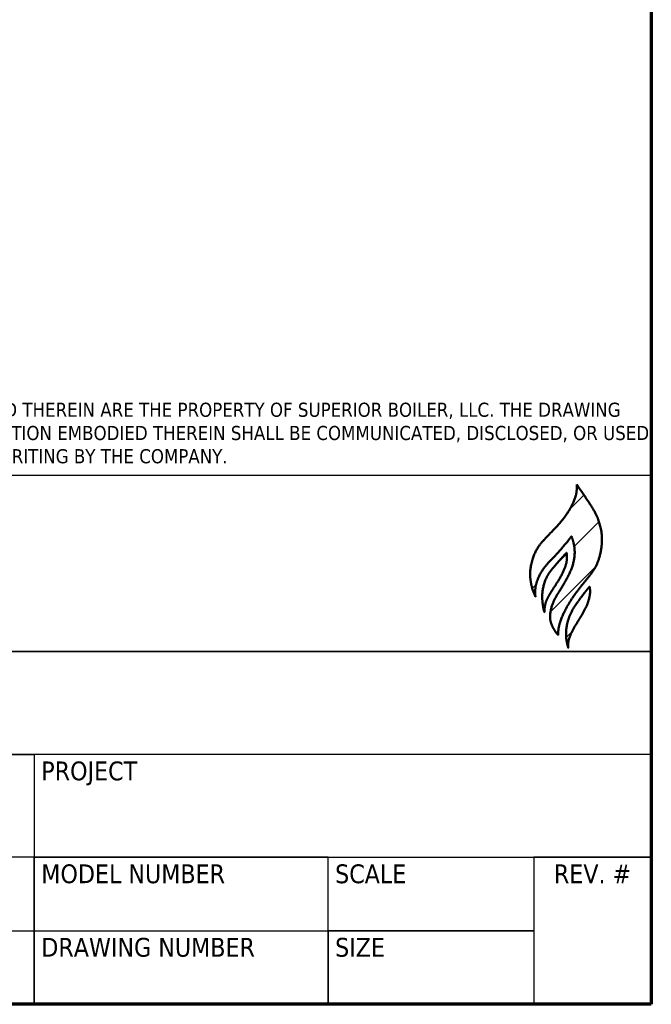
# Model space of a CAD drawing. Header units: inches. Extents: x 5 to 1128, y -85 to 748.
# Tile 520 of 656: x 1042 to 1128, y 20 to 154. Entities that reach past the tile are written whole.
import ezdxf
from ezdxf.enums import TextEntityAlignment as Align

# ---------------------------------------------------------------- set-up
doc = ezdxf.new("R2010")
doc.units = ezdxf.units.IN
doc.header["$LTSCALE"] = 32
doc.header["$MEASUREMENT"] = 0
for name, color, linetype, lineweight in [('Border (ANSI)', 7, 'Continuous', 70), ('Hatch (ANSI)', 7, 'Continuous', 18), ('Layer 1', 7, 'Continuous', 25), ('Title (ANSI)', 7, 'Continuous', 50)]:
    doc.layers.add(name, color=color, linetype=linetype, lineweight=lineweight)
doc.styles.add('Note Text (ANSI)', font='tahoma.ttf')
doc.styles.get("Standard").update_dxf_attribs({"font": 'arial.ttf'})
doc.styles.add('Text Style40', font='tahoma.ttf')

# ---------------------------------------------------------------- blocks, each defined once
blk = doc.blocks.new('Borders SUPERIOR BORDER')
at = {"layer": 'Border (ANSI)'}
for p, q in [((35.25, 23.375), (35.25, 0.625)), ((35.25, 0.625), (0.75, 0.625))]:
    blk.add_line(p, q, dxfattribs=at)
blk = doc.blocks.new('Title Blocks SUPERIOR TITLE')
at = {"layer": 'Hatch (ANSI)'}
h = blk.add_hatch(dxfattribs=at)
h.set_pattern_fill('ANSI31', color=256, style=0)
edge = h.paths.add_edge_path()
edge.add_spline(control_points=[(54.2173, 4.6076), (54.2316, 4.5851), (54.2997, 4.4896), (54.3069, 4.4695), (54.3315, 4.3758), (54.3115, 4.2785), (54.2858, 4.2368), (54.2527, 4.1972), (54.2153, 4.1504), (54.1819, 4.1029), (54.1474, 4.0405), (54.1348, 3.9894), (54.1383, 3.9666)], knot_values=[0, 0, 0, 0, 0, 0.223345, 0.312095, 0.397575, 0.485416, 0.57153, 0.648735, 0.726638, 0.806975, 1, 1, 1, 1, 1], degree=4, periodic=0)
edge.add_spline(control_points=[(54.1383, 3.9666), (54.1313, 3.9752), (54.1253, 3.9822), (54.1043, 4.0131), (54.1001, 4.0586), (54.1165, 4.1126), (54.1407, 4.15), (54.1702, 4.1987), (54.1968, 4.2486), (54.2119, 4.3094), (54.2077, 4.3519), (54.1978, 4.3793), (54.1941, 4.3879)], knot_values=[0, 0, 0, 0, 0, 0.15115, 0.231097, 0.321496, 0.419188, 0.522078, 0.624123, 0.7241, 0.817326, 1, 1, 1, 1, 1], degree=4, periodic=0)
edge.add_spline(control_points=[(54.1941, 4.3879), (54.1925, 4.3856), (54.1905, 4.3826), (54.1903, 4.3822), (54.1773, 4.3651), (54.1797, 4.3686), (54.1434, 4.3244), (54.1255, 4.3062), (54.1025, 4.282), (54.0812, 4.2597), (54.0515, 4.2148), (54.0383, 4.1752), (54.0394, 4.1463), (54.0409, 4.1305)], knot_values=[0, 0, 0, 0, 0, 0.084197, 0.123528, 0.183266, 0.262976, 0.35129, 0.453222, 0.55503, 0.656206, 0.758757, 1, 1, 1, 1, 1], degree=4, periodic=0)
edge.add_spline(control_points=[(54.0409, 4.1305), (54.035, 4.1465), (54.0253, 4.1623), (54.0178, 4.2133), (54.0167, 4.2437), (54.0337, 4.3192), (54.069, 4.365), (54.1004, 4.3974), (54.1827, 4.4787), (54.2138, 4.5533), (54.2173, 4.5707), (54.2173, 4.6076)], knot_values=[0, 0, 0, 0, 0, 0.17451, 0.256993, 0.347353, 0.441714, 0.549824, 0.659607, 0.764029, 1, 1, 1, 1, 1], degree=4, periodic=0)
h = blk.add_hatch(dxfattribs=at)
h.set_pattern_fill('ANSI31', color=256, style=0)
edge = h.paths.add_edge_path()
edge.add_spline(control_points=[(54.0803, 4.064), (54.0791, 4.0722), (54.0795, 4.0991), (54.0911, 4.122), (54.1075, 4.1516), (54.124, 4.1755), (54.1422, 4.2049), (54.1668, 4.2473), (54.1765, 4.2839), (54.1762, 4.303), (54.1732, 4.3182)], knot_values=[0, 0, 0, 0, 0, 0.223396, 0.320403, 0.421524, 0.529587, 0.642291, 0.753339, 1, 1, 1, 1, 1], degree=4, periodic=0)
edge.add_spline(control_points=[(54.1732, 4.3182), (54.1617, 4.3055), (54.1523, 4.2956), (54.1358, 4.2752), (54.0993, 4.2352), (54.0831, 4.2047), (54.0652, 4.1445), (54.0708, 4.1121), (54.0733, 4.0778), (54.0803, 4.064)], knot_values=[0, 0, 0, 0, 0, 0.237452, 0.34672, 0.468873, 0.595259, 0.718527, 1, 1, 1, 1, 1], degree=4, periodic=0)
h = blk.add_hatch(dxfattribs=at)
h.set_pattern_fill('ANSI31', color=256, style=0)
edge = h.paths.add_edge_path()
edge.add_spline(control_points=[(54.1811, 3.9129), (54.1796, 3.9203), (54.1796, 3.9385), (54.1845, 3.9546), (54.195, 3.9806), (54.2157, 4.0167), (54.2329, 4.0428), (54.2534, 4.0796), (54.2674, 4.1093), (54.2775, 4.154), (54.2718, 4.1683), (54.2713, 4.174)], knot_values=[0, 0, 0, 0, 0, 0.182403, 0.269351, 0.366043, 0.473613, 0.586092, 0.697811, 0.802191, 1, 1, 1, 1, 1], degree=4, periodic=0)
edge.add_spline(control_points=[(54.2713, 4.174), (54.2658, 4.1674), (54.2526, 4.1509), (54.2419, 4.137), (54.2198, 4.1069), (54.2098, 4.0939), (54.189, 4.0586), (54.1742, 4.0158), (54.167, 3.9727), (54.1737, 3.9324), (54.1811, 3.9129)], knot_values=[0, 0, 0, 0, 0, 0.204279, 0.290863, 0.38467, 0.485388, 0.591255, 0.706978, 1, 1, 1, 1, 1], degree=4, periodic=0)
at = {"layer": 'Layer 1', "lineweight": 5}
blk.add_open_spline([(54.1136, 4.25), (54.1534, 4.2966), (54.173, 4.3181), (54.1731, 4.318)], degree=3, dxfattribs=at)
at = {"layer": 'Title (ANSI)', "lineweight": 25}
for p, q in [((47.7839, 4.6475), (54.5339, 4.6475)), ((47.7839, 4.6475), (54.5339, 4.6475)), ((54.5339, 4.6475), (54.5339, 2.3975)), ((54.5339, 4.6475), (54.5339, 3.8975)), ((54.5339, 3.8975), (47.7839, 3.8975)), ((49.2839, 3.8975), (54.5339, 3.8975)), ((54.5339, 3.8975), (54.5339, 3.46)), ((54.5339, 3.46), (49.2839, 3.46)), ((49.2839, 3.46), (51.9089, 3.46)), ((51.9089, 3.46), (51.9089, 3.0225)), ((54.5339, 3.46), (51.9089, 3.46)), ((51.9089, 3.46), (51.9089, 3.0225)), ((54.5339, 3.0225), (54.5339, 3.46)), ((51.9089, 3.0225), (49.2839, 3.0225)), ((51.9089, 3.0225), (51.0339, 3.0225)), ((51.9089, 3.0225), (54.5339, 3.0225)), ((51.9089, 2.71), (51.9089, 3.0225)), ((53.1589, 3.0225), (51.9089, 3.0225)), ((51.9089, 3.0225), (51.9089, 2.71)), ((53.1589, 2.71), (53.1589, 3.0225)), ((53.1589, 3.0225), (54.0339, 3.0225)), ((53.1589, 2.71), (53.1589, 3.0225)), ((54.5339, 3.0225), (54.0339, 3.0225)), ((54.0339, 3.0225), (54.0339, 2.3975)), ((54.0339, 3.0225), (54.0339, 2.71)), ((54.5339, 2.3975), (54.5339, 3.0225)), ((51.0339, 2.71), (51.9089, 2.71)), ((51.0339, 2.71), (51.9089, 2.71)), ((51.9089, 2.3975), (51.9089, 2.71)), ((51.9089, 2.71), (53.1589, 2.71)), ((51.9089, 2.71), (51.9089, 2.3975)), ((51.9089, 2.71), (53.1589, 2.71)), ((53.1589, 2.3975), (53.1589, 2.71)), ((53.1589, 2.71), (54.0339, 2.71)), ((53.1589, 2.71), (53.1589, 2.3975)), ((54.0339, 2.71), (53.1589, 2.71)), ((54.0339, 2.71), (54.0339, 2.3975)), ((54.5339, 2.3975), (47.7839, 2.3975)), ((51.9089, 2.3975), (51.0339, 2.3975)), ((53.1589, 2.3975), (51.9089, 2.3975)), ((54.0339, 2.3975), (53.1589, 2.3975)), ((54.0339, 2.3975), (54.5339, 2.3975))]:
    blk.add_line(p, q, dxfattribs=at)
at = {"layer": 'Title (ANSI)'}
for points, knots in [([(54.2173, 4.6076), (54.2173, 4.5707), (54.2138, 4.5533), (54.1827, 4.4787), (54.1004, 4.3974), (54.069, 4.365), (54.0337, 4.3192), (54.0167, 4.2437), (54.0178, 4.2133), (54.0253, 4.1623), (54.035, 4.1465), (54.0409, 4.1305)], [0, 0, 0, 0, 0, 0.235971, 0.340393, 0.450176, 0.558286, 0.652647, 0.743007, 0.82549, 1, 1, 1, 1, 1]), ([(54.2173, 4.6076), (54.2316, 4.5851), (54.2997, 4.4896), (54.3069, 4.4695), (54.3315, 4.3758), (54.3115, 4.2785), (54.2858, 4.2368), (54.2527, 4.1972), (54.2153, 4.1504), (54.1819, 4.1029), (54.1474, 4.0405), (54.1348, 3.9894), (54.1383, 3.9666)], [0, 0, 0, 0, 0, 0.223345, 0.312095, 0.397575, 0.485416, 0.57153, 0.648735, 0.726638, 0.806975, 1, 1, 1, 1, 1]), ([(54.0409, 4.1305), (54.0394, 4.1463), (54.0383, 4.1752), (54.0515, 4.2148), (54.0812, 4.2597), (54.1025, 4.282), (54.1255, 4.3062), (54.1434, 4.3244), (54.1797, 4.3686), (54.1773, 4.3651), (54.1903, 4.3822), (54.1905, 4.3826), (54.1925, 4.3856), (54.1941, 4.3879)], [0, 0, 0, 0, 0, 0.241243, 0.343794, 0.44497, 0.546778, 0.64871, 0.737024, 0.816734, 0.876472, 0.915803, 1, 1, 1, 1, 1]), ([(54.1383, 3.9666), (54.1313, 3.9752), (54.1253, 3.9822), (54.1043, 4.0131), (54.1001, 4.0586), (54.1165, 4.1126), (54.1407, 4.15), (54.1702, 4.1987), (54.1968, 4.2486), (54.2119, 4.3094), (54.2077, 4.3519), (54.1978, 4.3793), (54.1941, 4.3879)], [0, 0, 0, 0, 0, 0.15115, 0.231097, 0.321496, 0.419188, 0.522078, 0.624123, 0.7241, 0.817326, 1, 1, 1, 1, 1]), ([(54.1732, 4.3182), (54.1617, 4.3055), (54.1523, 4.2956), (54.1358, 4.2752), (54.0993, 4.2352), (54.0831, 4.2047), (54.0652, 4.1445), (54.0708, 4.1121), (54.0733, 4.0778), (54.0803, 4.064)], [0, 0, 0, 0, 0, 0.237452, 0.34672, 0.468873, 0.595259, 0.718527, 1, 1, 1, 1, 1]), ([(54.0803, 4.064), (54.0791, 4.0722), (54.0795, 4.0991), (54.0911, 4.122), (54.1075, 4.1516), (54.124, 4.1755), (54.1422, 4.2049), (54.1668, 4.2473), (54.1765, 4.2839), (54.1762, 4.303), (54.1732, 4.3182)], [0, 0, 0, 0, 0, 0.223396, 0.320403, 0.421524, 0.529587, 0.642291, 0.753339, 1, 1, 1, 1, 1]), ([(54.2713, 4.174), (54.2658, 4.1674), (54.2526, 4.1509), (54.2419, 4.137), (54.2198, 4.1069), (54.2098, 4.0939), (54.189, 4.0586), (54.1742, 4.0158), (54.167, 3.9727), (54.1737, 3.9324), (54.1811, 3.9129)], [0, 0, 0, 0, 0, 0.204279, 0.290863, 0.38467, 0.485388, 0.591255, 0.706978, 1, 1, 1, 1, 1]), ([(54.1811, 3.9129), (54.1796, 3.9203), (54.1796, 3.9385), (54.1845, 3.9546), (54.195, 3.9806), (54.2157, 4.0167), (54.2329, 4.0428), (54.2534, 4.0796), (54.2674, 4.1093), (54.2775, 4.154), (54.2718, 4.1683), (54.2713, 4.174)], [0, 0, 0, 0, 0, 0.182403, 0.269351, 0.366043, 0.473613, 0.586092, 0.697811, 0.802191, 1, 1, 1, 1, 1])]:
    blk.add_open_spline(points, degree=4, knots=knots, dxfattribs=at)
at = {"layer": 'Title (ANSI)', "style": 'Text Style40'}
for s, p in [('PROJECT', (51.9389, 3.43)), ('MODEL NUMBER', (51.9389, 2.9925)), ('SCALE', (53.1889, 2.9925)), ('DRAWING NUMBER', (51.9389, 2.68)), ('SIZE', (53.1889, 2.68))]:
    blk.add_text(s, height=0.08, dxfattribs=at).set_placement(p, align=Align.TOP_LEFT)
blk.add_text('REV. #', height=0.08, dxfattribs=at).set_placement((54.2839, 2.9925), align=Align.TOP_CENTER)
at = {"layer": 'Title (ANSI)', "insert": (47.8139, 4.6886), "char_height": 0.06, "width": 6.700989, "attachment_point": 7, "line_spacing_factor": 0.987884, "style": 'Note Text (ANSI)'}
blk.add_mtext('\\fTahoma|b0|i0;{\\H0.0600;NOTICE: THIS DRAWING AND ALL FEATURES SEPARATELY OR COLLECTIVELY DISCLOSED THEREBY OR EMBODIED THEREIN ARE THE PROPERTY OF SUPERIOR BOILER, LLC. THE DRAWING SHALL NOT BE REPRODUCED OR COPIED, AND MUST BE RETURNED IMMEDIATELY UPON REQUEST. NO INFORMATION EMBODIED THEREIN SHALL BE COMMUNICATED, DISCLOSED, OR USED IN ANY MANNER, IN WHOLE OR IN PART EXCEPT AS AND TO EXTEND PREVIOUSLY EXPRESSLY AUTHORIZED IN WRITING BY THE COMPANY.}', dxfattribs=at)
at = {"layer": 'Title (ANSI)', "lineweight": 30, "flags": 63}
for tag, p in [('REV._1_#', (41.2839, 4.3662)), ('REV_#1_DATE', (46.0339, 4.3662)), ('REV_#1_DRAWN', (46.5339, 4.3662)), ('REV_#1_APPR', (47.0339, 4.3662)), ('REV_#1_P.M.', (47.5339, 4.3662)), ('REV._2__#', (41.2839, 4.1787)), ('REV_#2_DATE', (46.0339, 4.1787)), ('REV_#2_DRAWN', (46.5339, 4.1787)), ('REV_#2_APPR', (47.0339, 4.1787)), ('REV_#2_P.M.', (47.5339, 4.1787)), ('REV._3_#', (41.2839, 3.9912)), ('REV_#3_DATE', (46.0339, 3.9912)), ('REV_#3_DRAWN', (46.5339, 3.9912)), ('REV_#3_APPR', (47.0339, 3.9912)), ('REV_#3_P.M.', (47.5339, 3.9912)), ('REV._4_#', (41.2839, 3.8037)), ('REV_#4_DATE', (46.0339, 3.8037)), ('REV_#4_DRAWN', (46.5339, 3.8037)), ('REV_#4_APPR', (47.0339, 3.8037)), ('REV_#4_P.M.', (47.5339, 3.8037)), ('REV._5_#', (41.2839, 3.6162)), ('REV_#5_DATE', (46.0339, 3.6162)), ('REV_#5_DRAWN', (46.5339, 3.6162)), ('REV_#5_APPR', (47.0339, 3.6162)), ('REV_#5_P.M.', (47.5339, 3.6162)), ('REV._6_#', (41.2839, 3.4287)), ('REV_#6_DATE', (46.0339, 3.4287)), ('REV_#6_DRAWN', (46.5339, 3.4287)), ('REV_#6_APPR', (47.0339, 3.4287)), ('REV_#6_P.M.', (47.5339, 3.4287))]:
    blk.add_attdef(tag, text='', height=0.08, dxfattribs=at).set_placement(p, align=Align.MIDDLE_CENTER)
for tag, p in [('REVISION_#1_DESCRIPTION', (41.5639, 4.3662)), ('REVISION_#2_DESCRIPTION', (41.5639, 4.1787)), ('REVISION_#3_DESCRIPTION', (41.5639, 3.9912)), ('REVISION_#4_DESCRIPTION', (41.5639, 3.8037)), ('REVISION_#5_DESCRIPTION', (41.5639, 3.6162)), ('REVISION_#6_DESCRIPTION', (41.5639, 3.4287))]:
    blk.add_attdef(tag, text='', height=0.08, dxfattribs=at).set_placement(p, align=Align.MIDDLE_LEFT)
for tag, height, p in [('DRAWING_NAME', 0.125, (51.9089, 3.68)), ('DRAWING_REV_#', 0.188, (54.2839, 2.7925))]:
    blk.add_attdef(tag, text='', height=height, dxfattribs=at).set_placement(p, align=Align.TOP_CENTER)
for tag, height, p in [('SCALE', 0.1, (53.1889, 2.8675)), ('CONTRACTOR', 0.125, (49.3139, 3.2425)), ('PROJECT', 0.125, (51.9389, 3.2425)), ('DRAWN_BY_DATE', 0.1, (49.3139, 2.555)), ('DRAWN_BY_INITIAL', 0.1, (49.3139, 2.8675)), ('MODEL_NUMBER', 0.1, (51.9389, 2.8675)), ('APPROVED_BY_INITIAL', 0.1, (50.1889, 2.8675)), ('PROJECT_MANAGER_INITIAL', 0.1, (51.0639, 2.8675)), ('APPROVED_BY_DATE', 0.1, (50.1889, 2.555)), ('PROJECT_MANAGER_DATE', 0.1, (51.0639, 2.555)), ('DRAWING_NUMBER', 0.1, (51.9389, 2.555)), ('SIZE', 0.1, (53.1889, 2.555))]:
    blk.add_attdef(tag, text='', height=height, dxfattribs=at).set_placement(p, align=Align.TOP_LEFT)

msp = doc.modelspace()

# ---------------------------------------------------------------- block references
at = {"xscale": 32, "yscale": 32, "zscale": 32}
for name, p in [('Borders SUPERIOR BORDER', (0, 0)), ('Title Blocks SUPERIOR TITLE', (-617.08574, -56.71979))]:
    msp.add_blockref(name, p, dxfattribs=at)

doc.saveas('drawing.dxf')
